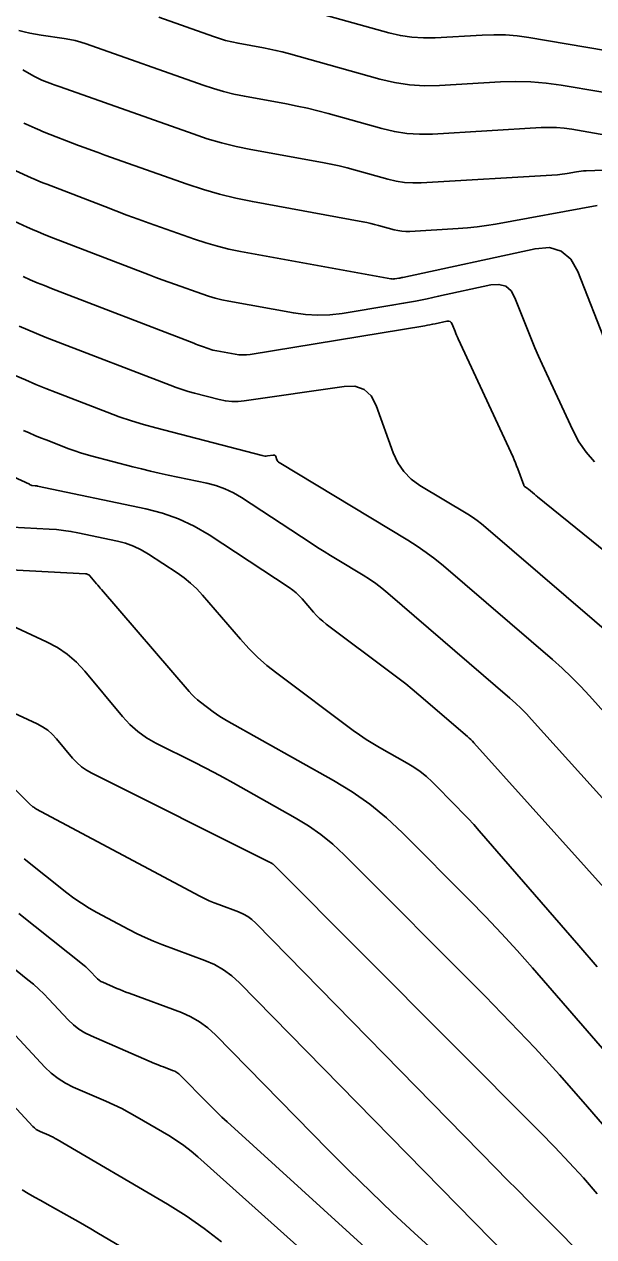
# Model space of a CAD drawing. Extents: x 1354696 to 1366163, y 660729 to 670380.
# Drawn here: x 1361216.2 to 1361256.7, y 665046.7 to 665132.8 of the extents above; entities that cross this region are included whole.
import ezdxf

# ---------------------------------------------------------------- set-up
doc = ezdxf.new("R2010")
doc.units = 0
doc.layers.add('R_Contours', color=7, linetype='Continuous')

msp = doc.modelspace()

# ---------------------------------------------------------------- linework, layer by layer
at = {"layer": 'R_Contours'}
for points in [[(1361264.541, 665129.745), (1361252.088, 665131.838), (1361251.262, 665131.953), (1361250.434, 665132.021), (1361249.604, 665132.042), (1361248.771, 665132.017), (1361245.433, 665131.821), (1361244.603, 665131.807), (1361243.779, 665131.86), (1361242.964, 665131.983), (1361242.155, 665132.173), (1361232.173, 665134.96)], [(1361260.04, 665127.502), (1361254.392, 665128.451), (1361253.321, 665128.6), (1361252.246, 665128.689), (1361251.168, 665128.716), (1361250.087, 665128.683), (1361245.755, 665128.429), (1361244.677, 665128.41), (1361243.608, 665128.48), (1361242.549, 665128.639), (1361241.5, 665128.886), (1361235.004, 665130.699), (1361234.564, 665130.817), (1361234.121, 665130.924), (1361233.675, 665131.022), (1361233.228, 665131.109), (1361231.432, 665131.437), (1361230.986, 665131.527), (1361230.544, 665131.636), (1361230.107, 665131.761), (1361229.674, 665131.905), (1361225.802, 665133.274)], [(1361215.839, 665132.341), (1361216.236, 665132.241), (1361216.634, 665132.153), (1361217.035, 665132.077), (1361217.439, 665132.012), (1361219.058, 665131.778), (1361219.46, 665131.71), (1361219.857, 665131.622), (1361220.25, 665131.515), (1361220.638, 665131.388), (1361228.952, 665128.448), (1361229.672, 665128.209), (1361230.401, 665127.999), (1361231.138, 665127.819), (1361231.882, 665127.667), (1361234.874, 665127.121), (1361235.621, 665126.976), (1361236.363, 665126.814), (1361237.101, 665126.635), (1361237.836, 665126.439), (1361241.653, 665125.373), (1361242.538, 665125.165), (1361243.43, 665125.031), (1361244.331, 665124.972), (1361245.239, 665124.988), (1361252.966, 665125.441), (1361253.515, 665125.458), (1361254.063, 665125.444), (1361254.609, 665125.399), (1361255.153, 665125.323), (1361257.579, 665124.915)], [(1361261.154, 665122.561), (1361256.161, 665122.379), (1361255.991, 665122.369), (1361255.821, 665122.354), (1361255.653, 665122.332), (1361255.484, 665122.304), (1361254.813, 665122.181), (1361254.645, 665122.152), (1361254.477, 665122.129), (1361254.307, 665122.112), (1361254.137, 665122.099), (1361244.437, 665121.53), (1361243.84, 665121.52), (1361243.249, 665121.558), (1361242.663, 665121.646), (1361242.083, 665121.783), (1361239.772, 665122.428), (1361239.192, 665122.583), (1361238.61, 665122.724), (1361238.024, 665122.852), (1361237.436, 665122.966), (1361232.331, 665123.898), (1361231.289, 665124.11), (1361230.258, 665124.363), (1361229.238, 665124.656), (1361228.229, 665124.991), (1361218.79, 665128.329), (1361218.649, 665128.38), (1361218.508, 665128.431), (1361218.367, 665128.484), (1361218.227, 665128.537), (1361217.486, 665128.822), (1361217.436, 665128.842), (1361217.386, 665128.862), (1361217.337, 665128.884), (1361217.288, 665128.905), (1361217.093, 665128.994), (1361217.045, 665129.017), (1361216.997, 665129.041), (1361216.95, 665129.066), (1361216.903, 665129.092), (1361216.128, 665129.541)], [(1361256.946, 665119.925), (1361249.736, 665118.596), (1361249.076, 665118.485), (1361248.413, 665118.394), (1361247.747, 665118.324), (1361247.079, 665118.274), (1361243.634, 665118.073), (1361243.35, 665118.068), (1361243.068, 665118.086), (1361242.789, 665118.128), (1361242.513, 665118.193), (1361241.412, 665118.5), (1361241.136, 665118.574), (1361240.858, 665118.641), (1361240.579, 665118.702), (1361240.299, 665118.757), (1361232.453, 665120.189), (1361231.276, 665120.428), (1361230.112, 665120.714), (1361228.96, 665121.045), (1361227.82, 665121.423), (1361221.95, 665123.499), (1361221.485, 665123.665), (1361221.02, 665123.835), (1361220.557, 665124.008), (1361220.095, 665124.184), (1361217.656, 665125.123), (1361217.492, 665125.188), (1361217.329, 665125.255), (1361217.167, 665125.324), (1361217.006, 665125.396), (1361216.364, 665125.688), (1361216.205, 665125.763)], [(1361257.631, 665109.966), (1361255.573, 665115.216), (1361255.073, 665116.107), (1361254.401, 665116.675), (1361253.556, 665116.92), (1361252.537, 665116.842), (1361243.14, 665114.807), (1361243.068, 665114.792), (1361242.997, 665114.778), (1361242.925, 665114.765), (1361242.854, 665114.752), (1361242.566, 665114.705), (1361242.495, 665114.697), (1361242.423, 665114.694), (1361242.351, 665114.698), (1361242.28, 665114.708), (1361231.61, 665116.656), (1361230.778, 665116.825), (1361229.955, 665117.027), (1361229.141, 665117.261), (1361228.336, 665117.528), (1361225.11, 665118.669), (1361224.321, 665118.951), (1361223.533, 665119.239), (1361222.748, 665119.532), (1361221.964, 665119.831), (1361217.827, 665121.424), (1361217.548, 665121.533), (1361217.272, 665121.647), (1361216.997, 665121.765), (1361216.724, 665121.887), (1361215.636, 665122.383)], [(1361214.907, 665119.077), (1361216.442, 665118.377), (1361216.827, 665118.205), (1361217.215, 665118.039), (1361217.605, 665117.879), (1361217.997, 665117.724), (1361225.113, 665114.985), (1361225.577, 665114.808), (1361226.043, 665114.634), (1361226.509, 665114.463), (1361226.977, 665114.296), (1361228.852, 665113.633), (1361229.323, 665113.477), (1361229.799, 665113.34), (1361230.28, 665113.222), (1361230.767, 665113.123), (1361235.361, 665112.284), (1361236.226, 665112.164), (1361237.092, 665112.119), (1361237.959, 665112.148), (1361238.827, 665112.253), (1361242.365, 665112.834), (1361243.199, 665112.976), (1361244.03, 665113.129), (1361244.86, 665113.292), (1361245.687, 665113.466), (1361249.402, 665114.27), (1361249.975, 665114.314), (1361250.451, 665114.176), (1361250.829, 665113.856), (1361251.11, 665113.355), (1361252.039, 665110.986), (1361252.276, 665110.396), (1361252.522, 665109.809), (1361252.776, 665109.226), (1361253.039, 665108.647), (1361255.216, 665103.951), (1361255.647, 665103.143), (1361256.16, 665102.401), (1361256.756, 665101.723)], [(1361216.16, 665114.868), (1361216.657, 665114.646), (1361217.158, 665114.431), (1361217.661, 665114.224), (1361218.168, 665114.025), (1361228.282, 665110.131), (1361228.417, 665110.079), (1361228.552, 665110.029), (1361228.688, 665109.979), (1361228.823, 665109.931), (1361229.367, 665109.738), (1361229.504, 665109.693), (1361229.642, 665109.653), (1361229.782, 665109.619), (1361229.923, 665109.59), (1361231.229, 665109.352), (1361231.494, 665109.315), (1361231.76, 665109.301), (1361232.025, 665109.31), (1361232.291, 665109.342), (1361244.699, 665111.378), (1361244.885, 665111.41), (1361245.07, 665111.444), (1361245.255, 665111.48), (1361245.439, 665111.519), (1361246.267, 665111.698), (1361246.395, 665111.708), (1361246.501, 665111.677), (1361246.585, 665111.606), (1361246.648, 665111.494), (1361246.855, 665110.966), (1361246.908, 665110.835), (1361246.962, 665110.704), (1361247.019, 665110.574), (1361247.078, 665110.445), (1361250.971, 665102.048), (1361251.062, 665101.845), (1361251.148, 665101.641), (1361251.231, 665101.435), (1361251.308, 665101.227), (1361251.734, 665100.05), (1361251.75, 665100.014), (1361251.771, 665099.983), (1361251.798, 665099.956), (1361251.829, 665099.934), (1361252, 665099.831), (1361252.017, 665099.82), (1361252.033, 665099.809), (1361252.049, 665099.797), (1361252.064, 665099.784), (1361252.488, 665099.42), (1361252.544, 665099.373), (1361252.6, 665099.326), (1361252.656, 665099.28), (1361252.712, 665099.233), (1361259.772, 665093.533)], [(1361258.614, 665088.835), (1361249.043, 665097.055), (1361248.735, 665097.308), (1361248.418, 665097.548), (1361248.09, 665097.775), (1361247.753, 665097.988), (1361244.359, 665100.032), (1361243.731, 665100.484), (1361243.205, 665101.02), (1361242.781, 665101.64), (1361242.46, 665102.344), (1361241.246, 665105.703), (1361240.883, 665106.395), (1361240.382, 665106.854), (1361239.74, 665107.08), (1361238.959, 665107.072), (1361231.873, 665106.035), (1361231.424, 665105.992), (1361230.976, 665105.994), (1361230.532, 665106.041), (1361230.09, 665106.133), (1361228.326, 665106.591), (1361227.887, 665106.711), (1361227.452, 665106.844), (1361227.02, 665106.99), (1361226.593, 665107.147), (1361218.338, 665110.325), (1361217.717, 665110.57), (1361217.1, 665110.823), (1361216.487, 665111.086), (1361215.878, 665111.358)], [(1361260.102, 665080.993), (1361256.401, 665085.101), (1361255.774, 665085.776), (1361255.125, 665086.429), (1361254.456, 665087.062), (1361253.767, 665087.674), (1361246.022, 665094.325), (1361245.422, 665094.819), (1361244.802, 665095.287), (1361244.164, 665095.729), (1361243.506, 665096.144), (1361234.349, 665101.661), (1361234.298, 665101.698), (1361234.255, 665101.742), (1361234.22, 665101.793), (1361234.194, 665101.85), (1361234.105, 665102.095), (1361234.078, 665102.147), (1361234.04, 665102.182), (1361233.992, 665102.199), (1361233.933, 665102.198), (1361233.512, 665102.137), (1361233.421, 665102.128), (1361233.33, 665102.128), (1361233.24, 665102.138), (1361233.15, 665102.157), (1361225.593, 665104.119), (1361224.716, 665104.36), (1361223.847, 665104.626), (1361222.985, 665104.916), (1361222.132, 665105.231), (1361218.509, 665106.626), (1361217.774, 665106.915), (1361217.043, 665107.216), (1361216.317, 665107.527), (1361215.596, 665107.849)], [(1361261.045, 665073.718), (1361252.297, 665083.43), (1361251.927, 665083.827), (1361251.545, 665084.212), (1361251.152, 665084.584), (1361250.746, 665084.944), (1361242.064, 665092.4), (1361241.647, 665092.743), (1361241.217, 665093.068), (1361240.774, 665093.375), (1361240.317, 665093.663), (1361238.464, 665094.78), (1361238.002, 665095.061), (1361237.542, 665095.347), (1361237.086, 665095.637), (1361236.632, 665095.931), (1361231.681, 665099.175), (1361231.098, 665099.52), (1361230.491, 665099.806), (1361229.86, 665100.034), (1361229.204, 665100.203), (1361226.454, 665100.778), (1361225.826, 665100.913), (1361225.199, 665101.056), (1361224.575, 665101.207), (1361223.951, 665101.364), (1361221.059, 665102.116), (1361220.641, 665102.231), (1361220.226, 665102.357), (1361219.815, 665102.496), (1361219.408, 665102.646), (1361217.786, 665103.27), (1361217.382, 665103.43), (1361216.981, 665103.595), (1361216.582, 665103.766), (1361216.185, 665103.943)], [(1361264.21, 665063.977), (1361248.192, 665081.758), (1361248.081, 665081.878), (1361247.966, 665081.994), (1361247.847, 665082.106), (1361247.725, 665082.214), (1361244.27, 665085.182), (1361243.815, 665085.566), (1361243.354, 665085.942), (1361242.886, 665086.31), (1361242.412, 665086.671), (1361237.692, 665090.199), (1361237.449, 665090.391), (1361237.218, 665090.595), (1361236.999, 665090.811), (1361236.791, 665091.04), (1361235.982, 665091.98), (1361235.773, 665092.207), (1361235.549, 665092.418), (1361235.311, 665092.612), (1361235.059, 665092.79), (1361229.364, 665096.522), (1361228.306, 665097.148), (1361227.204, 665097.667), (1361226.058, 665098.08), (1361224.868, 665098.387), (1361217.174, 665099.996), (1361217.133, 665100.004), (1361217.092, 665100.01), (1361217.051, 665100.015), (1361217.009, 665100.018), (1361216.797, 665100.029), (1361216.779, 665100.031), (1361216.761, 665100.035), (1361216.744, 665100.041), (1361216.727, 665100.049), (1361216.662, 665100.084), (1361216.646, 665100.093), (1361216.629, 665100.102), (1361216.613, 665100.11), (1361216.596, 665100.118), (1361211.191, 665102.58)], [(1361256.953, 665065.866), (1361255.642, 665067.369), (1361248.573, 665075.509), (1361248.179, 665075.955), (1361247.777, 665076.394), (1361247.368, 665076.827), (1361246.951, 665077.252), (1361245.22, 665078.987), (1361244.812, 665079.369), (1361244.381, 665079.721), (1361243.926, 665080.041), (1361243.448, 665080.331), (1361241.489, 665081.429), (1361241.005, 665081.711), (1361240.53, 665082.009), (1361240.065, 665082.322), (1361239.611, 665082.65), (1361234.179, 665086.71), (1361233.483, 665087.26), (1361232.82, 665087.846), (1361232.19, 665088.467), (1361231.593, 665089.124), (1361228.905, 665092.249), (1361228.495, 665092.694), (1361228.056, 665093.107), (1361227.59, 665093.488), (1361227.095, 665093.837), (1361225.062, 665095.169), (1361224.543, 665095.476), (1361224.002, 665095.731), (1361223.439, 665095.934), (1361222.855, 665096.085), (1361220.05, 665096.671), (1361219.542, 665096.768), (1361219.032, 665096.844), (1361218.52, 665096.9), (1361218.004, 665096.937), (1361215.366, 665097.075)], [(1361213.935, 665094.121), (1361220.583, 665093.774), (1361220.612, 665093.771), (1361220.641, 665093.765), (1361220.67, 665093.757), (1361220.698, 665093.746), (1361220.807, 665093.695), (1361220.833, 665093.681), (1361220.857, 665093.665), (1361220.88, 665093.645), (1361220.9, 665093.624), (1361221.377, 665093.049), (1361221.463, 665092.946), (1361221.549, 665092.843), (1361221.636, 665092.741), (1361221.724, 665092.639), (1361227.944, 665085.408), (1361228.133, 665085.199), (1361228.333, 665085.002), (1361228.543, 665084.817), (1361228.764, 665084.642), (1361229.668, 665083.967), (1361229.896, 665083.801), (1361230.13, 665083.644), (1361230.369, 665083.495), (1361230.612, 665083.353), (1361238.22, 665079.088), (1361239.538, 665078.289), (1361240.792, 665077.405), (1361241.981, 665076.437), (1361243.106, 665075.383), (1361247.878, 665070.599), (1361249.027, 665069.427), (1361250.155, 665068.235), (1361251.263, 665067.024), (1361252.35, 665065.794), (1361268.509, 665047.187)], [(1361213.483, 665090.943), (1361217.822, 665088.939), (1361218.586, 665088.534), (1361219.291, 665088.052), (1361219.938, 665087.494), (1361220.526, 665086.86), (1361223.214, 665083.623), (1361223.732, 665083.06), (1361224.3, 665082.559), (1361224.917, 665082.12), (1361225.584, 665081.744), (1361228.349, 665080.363), (1361229.039, 665080.014), (1361229.724, 665079.657), (1361230.404, 665079.291), (1361231.08, 665078.918), (1361235.493, 665076.444), (1361236.43, 665075.876), (1361237.322, 665075.247), (1361238.168, 665074.558), (1361238.968, 665073.809), (1361248.982, 665063.769), (1361250.775, 665061.939), (1361252.537, 665060.079), (1361254.266, 665058.189), (1361255.963, 665056.269), (1361263.452, 665047.645)], [(1361256.963, 665049.752), (1361255.975, 665050.869), (1361254.969, 665051.97), (1361253.944, 665053.052), (1361252.899, 665054.118), (1361233.946, 665073.121), (1361233.925, 665073.14), (1361233.904, 665073.158), (1361233.881, 665073.174), (1361233.858, 665073.188), (1361233.76, 665073.243), (1361233.736, 665073.256), (1361233.711, 665073.269), (1361233.686, 665073.282), (1361233.661, 665073.295), (1361221.032, 665079.599), (1361220.647, 665079.816), (1361220.291, 665080.069), (1361219.964, 665080.358), (1361219.665, 665080.683), (1361218.526, 665082.055), (1361218.226, 665082.378), (1361217.897, 665082.663), (1361217.537, 665082.908), (1361217.147, 665083.114), (1361214.157, 665084.496)], [(1361256.817, 665044.466), (1361252.829, 665048.465), (1361252.066, 665049.231), (1361251.304, 665050), (1361250.544, 665050.769), (1361249.786, 665051.541), (1361232.689, 665068.966), (1361232.417, 665069.215), (1361232.123, 665069.429), (1361231.807, 665069.61), (1361231.468, 665069.757), (1361230.071, 665070.274), (1361229.724, 665070.41), (1361229.383, 665070.556), (1361229.046, 665070.714), (1361228.715, 665070.884), (1361217.065, 665077.088), (1361217.009, 665077.119), (1361216.955, 665077.153), (1361216.902, 665077.189), (1361216.851, 665077.228), (1361216.605, 665077.424), (1361216.578, 665077.446), (1361216.552, 665077.47), (1361216.527, 665077.494), (1361216.503, 665077.519), (1361216.409, 665077.621), (1361216.385, 665077.647), (1361216.361, 665077.672), (1361216.336, 665077.697), (1361216.311, 665077.721), (1361210.471, 665083.442)], [(1361216.228, 665073.536), (1361219.247, 665071.125), (1361219.76, 665070.735), (1361220.288, 665070.37), (1361220.833, 665070.03), (1361221.395, 665069.714), (1361223.672, 665068.501), (1361224.246, 665068.208), (1361224.829, 665067.934), (1361225.42, 665067.68), (1361226.021, 665067.446), (1361229.059, 665066.32), (1361229.745, 665066.023), (1361230.386, 665065.657), (1361230.982, 665065.222), (1361231.533, 665064.718), (1361250.601, 665045.284)], [(1361215.851, 665069.648), (1361220.489, 665065.945), (1361220.604, 665065.849), (1361220.716, 665065.75), (1361220.824, 665065.646), (1361220.928, 665065.539), (1361221.337, 665065.1), (1361221.444, 665064.997), (1361221.56, 665064.906), (1361221.684, 665064.827), (1361221.817, 665064.762), (1361222.819, 665064.33), (1361223.032, 665064.239), (1361223.246, 665064.152), (1361223.462, 665064.067), (1361223.679, 665063.985), (1361227.399, 665062.607), (1361228.069, 665062.316), (1361228.696, 665061.958), (1361229.279, 665061.532), (1361229.818, 665061.039), (1361237.825, 665052.878), (1361239.332, 665051.365), (1361240.859, 665049.873), (1361242.408, 665048.403), (1361243.979, 665046.955), (1361252.027, 665039.639)], [(1361248.088, 665038.995), (1361230.645, 665054.851), (1361230.277, 665055.191), (1361229.913, 665055.536), (1361229.554, 665055.887), (1361229.2, 665056.242), (1361227.333, 665058.145), (1361227.207, 665058.26), (1361227.071, 665058.36), (1361226.925, 665058.443), (1361226.768, 665058.511), (1361226.121, 665058.751), (1361225.96, 665058.812), (1361225.799, 665058.875), (1361225.639, 665058.94), (1361225.481, 665059.007), (1361220.981, 665060.949), (1361220.531, 665061.171), (1361220.111, 665061.435), (1361219.72, 665061.742), (1361219.36, 665062.091), (1361217.978, 665063.572), (1361217.626, 665063.935), (1361217.262, 665064.285), (1361216.885, 665064.621), (1361216.496, 665064.944), (1361214.582, 665066.472)], [(1361214.097, 665062.602), (1361217.703, 665058.738), (1361218.15, 665058.305), (1361218.634, 665057.925), (1361219.155, 665057.597), (1361219.714, 665057.322), (1361222.021, 665056.326), (1361222.594, 665056.069), (1361223.157, 665055.794), (1361223.712, 665055.502), (1361224.258, 665055.193), (1361226.505, 665053.874), (1361227.051, 665053.536), (1361227.577, 665053.171), (1361228.085, 665052.781), (1361228.575, 665052.365), (1361235.827, 665045.881)], [(1361230.257, 665046.334), (1361229.018, 665047.285), (1361227.734, 665048.174), (1361226.403, 665049), (1361218.567, 665053.599), (1361218.424, 665053.68), (1361218.278, 665053.757), (1361218.129, 665053.829), (1361217.979, 665053.897), (1361217.372, 665054.158), (1361217.226, 665054.231), (1361217.088, 665054.317), (1361216.961, 665054.417), (1361216.844, 665054.531), (1361215.41, 665056.067)], [(1361216.076, 665050.021), (1361216.518, 665049.768), (1361216.961, 665049.516), (1361217.404, 665049.266), (1361217.848, 665049.016), (1361219.626, 665048.02), (1361220.069, 665047.77), (1361220.512, 665047.517), (1361220.953, 665047.263), (1361221.393, 665047.006), (1361228.082, 665043.08)]]:
    msp.add_lwpolyline(points, dxfattribs=at)

doc.saveas('drawing.dxf')
